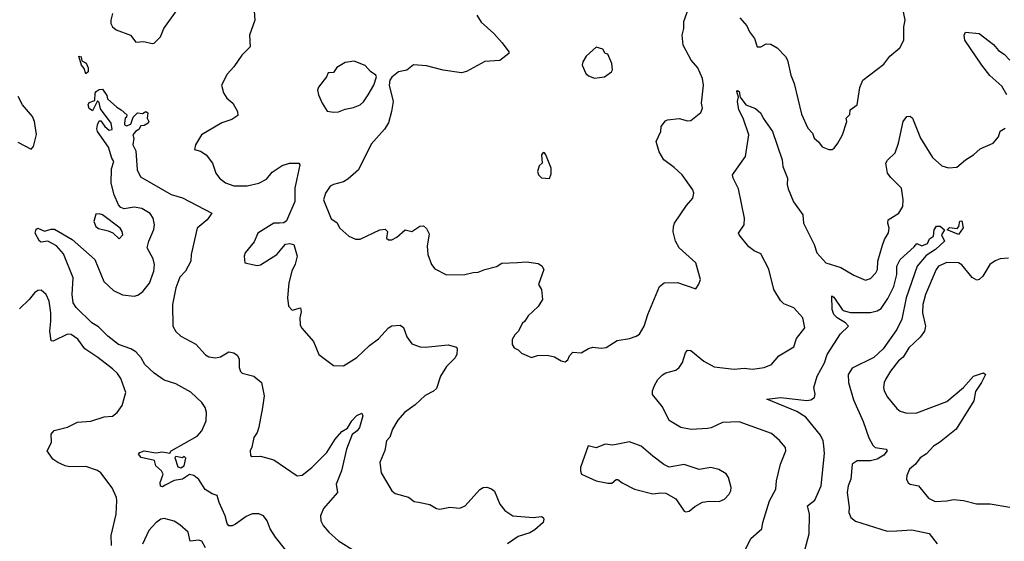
# Model space of a CAD drawing. Extents: x 2057697 to 2160550, y 827490 to 1016834.
# Tile 322 of 509: x 2126106 to 2132031, y 948021 to 951158. Entities that reach past the tile are written whole.
import ezdxf

# ---------------------------------------------------------------- set-up
doc = ezdxf.new("R2010")
doc.units = 0

msp = doc.modelspace()

# ---------------------------------------------------------------- linework, layer by layer
at = {"layer": '0CON20XD'}
for points in [[(2127513.5, 951265), (2127520.4, 951155), (2127488.5, 951065), (2127492.9, 950995), (2127442.5, 950945), (2127395, 950874), (2127355, 950831.2), (2127320.6, 950765), (2127333, 950717), (2127352.2, 950685), (2127389.1, 950655), (2127416.9, 950605), (2127418.3, 950581.7), (2127382.7, 950557.3), (2127323, 950537), (2127200, 950465), (2127163.8, 950405), (2127157.5, 950377.5), (2127195, 950366.7), (2127228.8, 950345), (2127265.5, 950295.5), (2127287.1, 950235), (2127309.2, 950205), (2127345, 950176.9), (2127395, 950158.2), (2127475, 950159.1), (2127546.1, 950173.9), (2127590.5, 950199.5), (2127625, 950240.6), (2127685, 950280), (2127730, 950295), (2127785.8, 950295.8), (2127791.2, 950285), (2127762.2, 950145), (2127761.2, 950065), (2127712.1, 949947.9), (2127695, 949935.5), (2127670, 949935), (2127635, 949934.2), (2127539.2, 949875), (2127517.8, 949822.2), (2127462.5, 949755), (2127457.5, 949735), (2127460, 949695), (2127535, 949680), (2127555, 949683.3), (2127653.3, 949745), (2127705, 949808.8), (2127731.7, 949811.7), (2127756.2, 949805), (2127775.8, 949735), (2127763.2, 949686.8), (2127743.1, 949645), (2127725.7, 949575.7), (2127718.5, 949485), (2127723.3, 949435), (2127745, 949411.2), (2127795.7, 949425.7), (2127799.4, 949400.6), (2127791.5, 949365), (2127793.6, 949323.6), (2127802.5, 949305), (2127875, 949222.5), (2127906.7, 949145), (2127995, 949077.5), (2128055, 949076.2), (2128135, 949126.2), (2128210.9, 949199.1), (2128265, 949238), (2128326.1, 949303.9), (2128345, 949316.7), (2128395, 949320), (2128415, 949307.5), (2128435, 949250), (2128465, 949208.8), (2128515, 949190.8), (2128545, 949189.2), (2128685, 949202.5), (2128735, 949187.5), (2128739.3, 949179.3), (2128736.1, 949146.1), (2128725.8, 949125), (2128675, 949072), (2128637.5, 949015), (2128615, 948940.8), (2128596.2, 948923.8), (2128545, 948897.5), (2128485, 948841.4), (2128422.5, 948795), (2128381.1, 948748.9), (2128348.6, 948695), (2128332.4, 948647.6), (2128314.3, 948625), (2128303.2, 948566.8), (2128272.9, 948495), (2128282.1, 948432.1), (2128344.5, 948324.5), (2128365, 948309.2), (2128445.8, 948285.8), (2128480.5, 948260.5), (2128506.1, 948256.1), (2128575, 948242.5), (2128615, 948218.8), (2128634.1, 948214.1), (2128695, 948226.2), (2128755, 948221.2), (2128785.9, 948234.1), (2128875, 948332.5), (2128895, 948344.3), (2128917.3, 948347.3), (2128945, 948337.5), (2128962.9, 948322.9), (2128994.3, 948245), (2129025.5, 948205.5), (2129073.8, 948175), (2129195.7, 948164.3), (2129245, 948169.2), (2129255, 948163.3), (2129260, 948155), (2129256, 948135), (2129205, 948089.2), (2129175, 948071.1), (2129105, 948049.5), (2129041.1, 948005)], [(2126663.8, 951195), (2126654, 951155), (2126654, 951135), (2126663.8, 951115), (2126686.4, 951096.4), (2126772.5, 951065), (2126805, 951023.3), (2126853.9, 951026.1), (2126903.9, 951013.9), (2126915, 951016.7), (2126954.3, 951055.7), (2126974, 951105), (2127049.3, 951210.7)], [(2129955, 949553.3), (2129985, 949576), (2130065, 949578), (2130175, 949540), (2130193.3, 949566.7), (2130202.5, 949595), (2130173.8, 949695), (2130075, 949786), (2130051.9, 949825), (2130038.3, 949881.7), (2130039.4, 949915), (2130046.9, 949935), (2130118.6, 950041.4), (2130156, 950085), (2130162.5, 950115), (2130155.8, 950135), (2130091.4, 950225), (2130045, 950268.6), (2129982, 950315), (2129953.3, 950363.3), (2129935.8, 950425), (2129963.8, 950485), (2129966.7, 950515), (2129991.2, 950548.8), (2130004.3, 950555.7), (2130075, 950563.8), (2130125, 950550), (2130145, 950552), (2130205, 950600), (2130213.8, 950625), (2130208.8, 950655), (2130221.1, 950765), (2130214.3, 950805), (2130187.6, 950867.6), (2130146.9, 950915), (2130097.5, 951005), (2130092, 951065), (2130102.2, 951105), (2130102.6, 951147.4), (2130130.8, 951225)], [(2130438.8, 951168.8), (2130481.3, 951121.3), (2130497.1, 951085), (2130527.5, 951045), (2130543.3, 950995), (2130565, 950994), (2130597.3, 951012.7), (2130625, 951010.8), (2130665, 950988.6), (2130715, 950936), (2130726.7, 950915), (2130746.9, 950825), (2130767.1, 950775), (2130809.5, 950589.5), (2130848.8, 950505), (2130876.2, 950475), (2130886.2, 950445), (2130913.3, 950423.3), (2130935, 950393.3), (2130975, 950376.2), (2130995, 950376.7), (2131006.7, 950385), (2131030, 950415), (2131056.2, 950465), (2131082.5, 950545), (2131080, 950565), (2131101.7, 950588.3), (2131104, 950616), (2131146.2, 950645), (2131160.7, 950749.3), (2131180, 950795), (2131305, 950890), (2131341.7, 950938.3), (2131401.3, 950988.7), (2131426, 951035), (2131425.9, 951114.1), (2131433.8, 951155), (2131424.3, 951205)], [(2128857.5, 951185), (2128882.3, 951142.3), (2128960, 951075), (2129008.8, 951018.8), (2129050, 950965), (2129050, 950955), (2128995, 950913.3), (2128904.3, 950905.7), (2128795, 950846.2), (2128765, 950838.8), (2128655, 950853.8), (2128555, 950881.2), (2128475, 950885.8), (2128435, 950853.3), (2128385, 950843.3), (2128345, 950812.5), (2128332.5, 950795), (2128328.8, 950765), (2128352.5, 950665), (2128344.2, 950605), (2128325, 950536.7), (2128300.3, 950499.7), (2128221.3, 950408.7), (2128145.8, 950255), (2128081.1, 950198.9), (2128055, 950182.5), (2127995, 950167.5), (2127975, 950155.8), (2127946, 950115), (2127934.3, 950075), (2127979.5, 949959.5), (2128015, 949937.5), (2128033.3, 949905), (2128087.5, 949855), (2128127.7, 949837.7), (2128155, 949838.9), (2128273.8, 949895), (2128305, 949898.8), (2128318.8, 949885), (2128313.9, 949843.9), (2128325, 949833.8), (2128345, 949833.8), (2128375, 949850), (2128425, 949893.8), (2128465, 949883.3), (2128513, 949917), (2128535, 949917.5), (2128553, 949903), (2128569.3, 949869.3), (2128558, 949795), (2128562, 949745), (2128583.3, 949685), (2128605, 949658.8), (2128675, 949623.8), (2128785, 949625.7), (2128835, 949638), (2128865, 949638.8), (2128905, 949656.2), (2128975, 949674.2), (2129007.3, 949692.7), (2129102.4, 949697.6), (2129155, 949701.4), (2129225, 949690.8), (2129247.7, 949677.7), (2129260, 949655), (2129227.5, 949565), (2129246.7, 949535), (2129252.5, 949475), (2129226.4, 949433.6), (2129165, 949376.7), (2129146.2, 949345), (2129129.5, 949330.5), (2129106.7, 949285), (2129085, 949262.5), (2129070, 949235), (2129070, 949205), (2129082.5, 949185), (2129105, 949173.3), (2129125, 949153.3), (2129185, 949126.7), (2129222.3, 949137.7), (2129280.7, 949140.7), (2129325, 949130), (2129365, 949106.7), (2129389.3, 949100.7), (2129405, 949112.5), (2129414.2, 949135.8), (2129435, 949158), (2129485, 949154), (2129529.3, 949180.7), (2129555, 949188.8), (2129605, 949182), (2129635, 949185.8), (2129701.2, 949228.8), (2129775, 949240), (2129815.7, 949254.3), (2129835, 949266.7), (2129864.3, 949315), (2129885.6, 949385), (2129955, 949553.3)], [(2132046.2, 950706.2), (2132015, 950758.6), (2131942.7, 950822.7), (2131896.2, 950883.8), (2131792.5, 951035), (2131788.8, 951065), (2131797, 951083), (2131880, 951075), (2131965, 951008.8), (2131995, 950972), (2132030.3, 950950.3), (2132064.7, 950914.7)], [(2129565, 950806.7), (2129625, 950813.3), (2129667.5, 950845), (2129673, 950857), (2129670, 950895), (2129645, 950950), (2129630, 950955), (2129615, 950980), (2129575, 950992.5), (2129515, 950938), (2129494.2, 950905), (2129490, 950885), (2129513.3, 950835), (2129529.3, 950819.3), (2129565, 950806.7)], [(2126505, 950832.5), (2126493.3, 950865), (2126478, 950885), (2126461.2, 950938.8), (2126476.7, 950935), (2126480.7, 950910.7), (2126506, 950896), (2126518.8, 950868.8), (2126518, 950845), (2126505, 950832.5)], [(2127995, 950601.2), (2128025, 950604), (2128065, 950620), (2128115, 950628.8), (2128155, 950646.2), (2128175.8, 950664.2), (2128203.8, 950705), (2128236.2, 950765), (2128252.5, 950815), (2128250, 950825), (2128217, 950847), (2128185, 950882.5), (2128118.3, 950908.3), (2128065, 950900), (2128015, 950870), (2127995, 950840), (2127961.7, 950838.3), (2127952.5, 950815), (2127905, 950752.5), (2127898.8, 950735), (2127903.8, 950705), (2127926.2, 950655), (2127957, 950607), (2127995, 950601.2)], [(2126982.4, 948357.6), (2126965, 948348), (2126952.9, 948352.9), (2126950.6, 948375), (2126970, 948425), (2126958.8, 948445), (2126926, 948475), (2126916.7, 948506.7), (2126837.5, 948525), (2126821.2, 948545), (2126828.8, 948555), (2126855, 948564.3), (2126925, 948553.3), (2126965, 948559.4), (2127010, 948550), (2127016.7, 948565), (2127175, 948653.3), (2127201.4, 948685), (2127228.6, 948745), (2127230, 948795), (2127223.1, 948825), (2127202.9, 948855), (2127135, 948918.6), (2127045, 948968), (2126975, 948990.8), (2126915, 949031.2), (2126860, 949085), (2126837.5, 949125), (2126805, 949160.5), (2126775, 949178.5), (2126701.4, 949205), (2126637.5, 949255), (2126580.2, 949310.2), (2126541.1, 949335), (2126445, 949427.5), (2126427.5, 949455), (2126422.5, 949505), (2126428.9, 949605), (2126368.9, 949748.9), (2126327.2, 949797.2), (2126276, 949826), (2126235, 949820), (2126225, 949826.7), (2126200, 949875), (2126205, 949897.5), (2126215, 949903.3), (2126255, 949886.7), (2126295, 949897.8), (2126315, 949897.1), (2126421.5, 949835), (2126558.5, 949715), (2126612.6, 949582.6), (2126670.2, 949530.2), (2126725, 949502.5), (2126795, 949495.8), (2126818, 949502), (2126847.6, 949522.4), (2126886.6, 949573.4), (2126913.5, 949645), (2126916.7, 949685), (2126909.4, 949719.4), (2126874, 949785), (2126882.3, 949825), (2126914, 949896), (2126918.2, 949925), (2126909.6, 949965), (2126891.8, 949991.8), (2126841.5, 950021.5), (2126795, 950030), (2126735, 950021.1), (2126715, 950029.3), (2126700.7, 950045), (2126675, 950103.8), (2126655.8, 950175), (2126659.3, 950260.7), (2126672.5, 950305), (2126660, 950325), (2126640.7, 950390.7), (2126574.5, 950484.5), (2126571.2, 950501.2), (2126573.9, 950526.1), (2126585, 950550), (2126595, 950550), (2126617.5, 950515), (2126645, 950492.5), (2126661.7, 950498.3), (2126655.6, 950535), (2126592, 950622), (2126585, 950660), (2126575, 950670), (2126545, 950610), (2126525, 950623.3), (2126517.5, 950645), (2126525, 950660), (2126558.3, 950671.7), (2126560, 950715), (2126566.7, 950725), (2126585, 950737.5), (2126605, 950740), (2126631.2, 950701.2), (2126635, 950682.5), (2126691.2, 950631.2), (2126716.2, 950616.2), (2126750, 950585), (2126748.3, 950571.7), (2126740, 950565), (2126736.7, 950535), (2126737.5, 950525), (2126749.3, 950519.3), (2126775, 950530), (2126789.2, 950570.8), (2126815, 950597.5), (2126845, 950594.2), (2126866.1, 950606.1), (2126877.8, 950597.8), (2126872.9, 950565), (2126883.8, 950545), (2126880, 950535), (2126855, 950521.2), (2126835, 950520), (2126823.2, 950496.8), (2126803.3, 950485), (2126787.5, 950465), (2126792.5, 950445), (2126787.5, 950405), (2126805, 950370), (2126814, 950254), (2126833.6, 950213.6), (2127017.1, 950107.1), (2127085, 950085.8), (2127262.5, 949995), (2127234.2, 949955), (2127174.2, 949905), (2127138.6, 949745), (2127135.6, 949705), (2127103.6, 949646.4), (2127070.2, 949609.8), (2127045, 949546.2), (2127025.6, 949445), (2127027.5, 949315), (2127045, 949282), (2127076.2, 949255), (2127166.1, 949206.1), (2127225, 949142.9), (2127245, 949130), (2127285, 949124.3), (2127315, 949130.8), (2127365, 949161.2), (2127395, 949153.8), (2127415, 949140), (2127427.3, 949117.3), (2127426.1, 949066.1), (2127435, 949042.5), (2127445, 949032.5), (2127515, 949013.3), (2127562, 948975), (2127576.9, 948895), (2127566.7, 948825), (2127545, 948707.5), (2127534.3, 948675), (2127515.6, 948645), (2127503.3, 948586.7), (2127492.9, 948565), (2127495, 948537.5), (2127505, 948531.2), (2127555, 948533.8), (2127635, 948510.6), (2127775, 948414.2), (2127805, 948418.6), (2127864.3, 948465.7), (2127953.8, 948555), (2128005, 948635.6), (2128045, 948682), (2128078.3, 948701.7), (2128105, 948746.2), (2128135, 948776.7), (2128165, 948792.5), (2128170, 948775), (2128150.8, 948705), (2128136, 948685), (2128107.1, 948662.9), (2128071.8, 948575), (2128042.7, 948445), (2128011.4, 948365), (2128018.8, 948315), (2127935, 948218.8), (2127916.9, 948175), (2127918.9, 948145), (2127933.1, 948115), (2127965.7, 948075), (2128025, 948024.4), (2128105, 947974.2)], [(2130471.7, 947968.3), (2130505, 948037.5), (2130571.2, 948095), (2130577.5, 948135), (2130618.1, 948265), (2130655.7, 948335), (2130660.8, 948385), (2130684.4, 948485), (2130717.1, 948565), (2130714, 948585), (2130678, 948628), (2130629.8, 948669.8), (2130435, 948740.4), (2130335, 948735.7), (2130266.5, 948703.5), (2130245, 948699.4), (2130145.8, 948694.2), (2130085, 948705.5), (2130015, 948747.5), (2129975, 948830), (2129913.6, 948903.6), (2129913, 948925), (2129925, 948958.8), (2129946.2, 948995), (2129975, 949022.5), (2129995, 949034.3), (2130055, 949051.1), (2130074.6, 949065.4), (2130095, 949096.2), (2130112.9, 949155), (2130125, 949171.2), (2130145, 949169.2), (2130223.7, 949103.7), (2130285, 949071.1), (2130405, 949056.4), (2130465, 949061.2), (2130515, 949056.5), (2130585, 949066.9), (2130630, 949085), (2130675, 949136), (2130765, 949190), (2130780.3, 949239.7), (2130830.8, 949305), (2130819.2, 949365), (2130765, 949424.2), (2130705, 949450), (2130685, 949468.8), (2130644.4, 949535), (2130613.3, 949656.7), (2130565, 949749.2), (2130525, 949767.5), (2130492.8, 949792.8), (2130435, 949863.3), (2130432, 949875), (2130465, 949923.3), (2130467.5, 949965), (2130430.7, 950140.7), (2130400, 950205), (2130396.2, 950225), (2130474.3, 950335.7), (2130493.6, 950465), (2130460, 950565), (2130433.6, 950615), (2130425.6, 950665), (2130431.7, 950691.7), (2130420.8, 950725), (2130425, 950731.2), (2130435.5, 950725), (2130441.2, 950691.2), (2130475, 950645.8), (2130534.6, 950624.6), (2130566.3, 950596.3), (2130580, 950565), (2130635.4, 950485), (2130693.3, 950315)], [(2126095, 950421.2), (2126175, 950380), (2126190, 950395), (2126206.4, 950466.4), (2126195.8, 950545.8), (2126183.8, 950575), (2126123.3, 950645), (2126096.7, 950695)], [(2130693.3, 950315), (2130698.9, 950275), (2130725.7, 950205), (2130724.1, 950165.9), (2130730.3, 950140.3), (2130762.1, 950062.1), (2130818.6, 949985), (2130821.5, 949935), (2130886.9, 949805), (2130902.9, 949755), (2130956.2, 949695), (2131047.9, 949667.9), (2131125, 949622), (2131195, 949591.4), (2131225, 949602), (2131257.1, 949635), (2131267.8, 949655), (2131270.6, 949705), (2131298.3, 949801.7), (2131310, 949835), (2131334.3, 949875.7), (2131338.1, 949905), (2131330.6, 949935), (2131332.9, 949955), (2131395.5, 949994.5), (2131421.1, 950035), (2131423.1, 950075), (2131412.2, 950145), (2131348.3, 950208.3), (2131327.8, 950235), (2131317.5, 950295), (2131327.3, 950312.7), (2131375, 950356.7), (2131394.4, 950415), (2131422.5, 950545), (2131445, 950576.2), (2131465, 950578), (2131477.5, 950565), (2131525.5, 950445), (2131598.3, 950328.3), (2131655, 950278.6), (2131695, 950266.7), (2131745, 950270.6), (2131797.5, 950315), (2131845.6, 950345), (2131885, 950381.5), (2131962.9, 950415), (2131995, 950452.5), (2132005, 950487.5), (2132035, 950505.6)], [(2129295, 950202.5), (2129305, 950230), (2129303.8, 950265), (2129271.2, 950345), (2129265, 950356.2), (2129255, 950358.8), (2129246.7, 950345), (2129250, 950295), (2129231.7, 950278.3), (2129222.5, 950245), (2129227.5, 950225), (2129245, 950207.5), (2129295, 950202.5)], [(2126705, 949840), (2126726.7, 949865), (2126723.3, 949885), (2126710, 949905), (2126605, 949983.8), (2126585, 949990), (2126565, 949987.5), (2126552.5, 949945), (2126564, 949915), (2126581.3, 949901.3), (2126638.8, 949888.8), (2126665.9, 949875.9), (2126705, 949840)], [(2131755, 949866.2), (2131687.5, 949895), (2131701.7, 949908.3), (2131747, 949903), (2131756.8, 949913.2), (2131763.6, 949946.4), (2131775, 949948.8), (2131783, 949907), (2131755, 949866.2)], [(2130816.2, 947915), (2130856.8, 948065), (2130858.2, 948185), (2130845.6, 948234.4), (2130890.7, 948269.3), (2130928.4, 948355), (2130948.5, 948548.5), (2130945.8, 948595.8), (2130940.7, 948625), (2130925, 948660), (2130837.1, 948767.1), (2130781.7, 948801.7), (2130602.5, 948875), (2130685, 948885.5), (2130842, 948868), (2130867.4, 948872.6), (2130888.6, 948885), (2130892.2, 948905), (2130885.6, 948945), (2130904.8, 949015), (2130948, 949095), (2130964.6, 949145), (2131045, 949268.9), (2131093.3, 949315), (2131075, 949335.7), (2131025, 949365.6), (2131005, 949385.8), (2130995.6, 949414.4), (2130992, 949498), (2131005, 949490), (2131055.7, 949415.7), (2131067.6, 949407.6), (2131105, 949396.7), (2131172.2, 949397.8), (2131225, 949397.5), (2131265, 949406.5), (2131289.3, 949420.7), (2131329.4, 949480.6), (2131366.9, 949553.1), (2131384, 949626), (2131384.1, 949675), (2131405, 949715.6), (2131488.8, 949791.2), (2131505, 949812.5), (2131535, 949797.5), (2131568.3, 949811.7), (2131580, 949840), (2131605, 949856.7), (2131608, 949895), (2131623.2, 949916.8), (2131645, 949915.8), (2131670, 949895), (2131652.5, 949865), (2131670, 949825), (2131617.5, 949775), (2131560, 949740), (2131506.7, 949675), (2131439.8, 949485), (2131415, 949356.2), (2131385, 949294.4), (2131301, 949179), (2131245, 949125.9), (2131115, 949062.5), (2131091.2, 949025), (2131093.2, 948975), (2131122.4, 948872.4), (2131180.6, 948740.6), (2131215, 948643.8), (2131239.4, 948599.4), (2131253.8, 948585), (2131320, 948575), (2131326, 948566), (2131305, 948538.9), (2131265, 948514.7), (2131225, 948505.3), (2131145.4, 948504.6), (2131115.8, 948485), (2131108.2, 948395), (2131092.1, 948355), (2131086.2, 948315), (2131097.5, 948225), (2131094.4, 948194.4), (2131107.5, 948165), (2131135, 948142.2), (2131325, 948081.8), (2131385, 948083.8), (2131475, 948089.2), (2131578.3, 948068.3), (2131627.1, 948005)], [(2132055, 949723.5), (2132005, 949720.5), (2131975, 949707.8), (2131943.3, 949685), (2131901.9, 949615), (2131878.8, 949595), (2131865, 949592.2), (2131838.3, 949608.3), (2131775, 949684.4), (2131755, 949696.2), (2131685, 949698.4), (2131634.5, 949675), (2131620.8, 949655), (2131556.2, 949505), (2131539.6, 949445), (2131537.7, 949395), (2131556.4, 949315), (2131551.2, 949285), (2131525, 949248.9), (2131457.1, 949185), (2131422, 949128), (2131394.7, 949105.3), (2131346.9, 949045), (2131316.6, 948993.4), (2131307.5, 948975), (2131304.2, 948945), (2131308, 948925), (2131327.9, 948887.9), (2131385, 948820), (2131405, 948804.2), (2131445, 948792.5), (2131505, 948794.4), (2131685, 948862.7), (2131785, 948946.2), (2131845, 949014.2), (2131905, 949033.3), (2131916.7, 949025), (2131894.3, 948975), (2131857.4, 948922.6), (2131847.8, 948865), (2131740.6, 948695), (2131641.4, 948615), (2131605, 948593.3), (2131563, 948547), (2131525, 948523.8), (2131495.8, 948485), (2131461.2, 948455), (2131444.3, 948415.7), (2131442.5, 948395), (2131453, 948373), (2131465, 948363.8), (2131515, 948353.8), (2131575, 948280), (2131615, 948259.5), (2131685, 948263.6), (2131725, 948273.1), (2131785, 948266.7), (2131864.1, 948245.9), (2131945, 948245.6), (2132065, 948225.6)], [(2126659.4, 947995), (2126656.5, 948055), (2126686.5, 948185), (2126690.6, 948265), (2126688.6, 948285), (2126663.1, 948343.1), (2126595, 948432), (2126575, 948447.1), (2126505, 948470.6), (2126405, 948468.4), (2126378.9, 948475), (2126335, 948494.5), (2126306, 948515), (2126271.5, 948565), (2126296.7, 948615), (2126295.7, 948665), (2126313.4, 948686.6), (2126393.4, 948706.6), (2126455, 948736.7), (2126535, 948742.7), (2126615, 948769.4), (2126665, 948774.2), (2126693.3, 948795), (2126721.9, 948838.1), (2126744.4, 948915), (2126715, 949000.8), (2126695, 949031.1), (2126665, 949058.9), (2126576.7, 949126.7), (2126498.3, 949178.3), (2126455.7, 949235.7), (2126415, 949265.6), (2126393.7, 949266.3), (2126307.5, 949225), (2126295, 949227.5), (2126286.9, 949285), (2126294.5, 949345), (2126293.5, 949395), (2126284.4, 949465), (2126265.7, 949505), (2126235, 949530.8), (2126215, 949530), (2126195, 949515.7), (2126163.3, 949475), (2126105, 949419.2)], [(2130115, 948197.5), (2130135, 948202.5), (2130169.3, 948230.7), (2130214.1, 948255.9), (2130255, 948262), (2130315, 948260.8), (2130346.2, 948275), (2130375, 948303.8), (2130385.8, 948325), (2130387.5, 948345), (2130372, 948405), (2130357.3, 948427.3), (2130313, 948453), (2130265, 948464), (2130195, 948452.5), (2130105, 948482), (2130015, 948466), (2129982.4, 948482.4), (2129915, 948532.5), (2129845, 948593.8), (2129775, 948620), (2129675, 948599.4), (2129630, 948605), (2129575, 948583.8), (2129525.9, 948594.1), (2129481.2, 948465), (2129480, 948445), (2129487.5, 948425), (2129575, 948383.8), (2129645, 948370.6), (2129668.5, 948371.5), (2129695, 948392.5), (2129705, 948393.3), (2129732.1, 948372.1), (2129805, 948334.3), (2129915, 948305.7), (2129965, 948312.5), (2129995, 948310), (2130055, 948276.7), (2130105, 948202.5), (2130115, 948197.5)], [(2127075, 948463.3), (2127096.7, 948475), (2127105, 948520), (2127095, 948530), (2127085, 948522.5), (2127045, 948530), (2127040, 948525), (2127058.3, 948468.3), (2127075, 948463.3)], [(2127707.5, 947967.5), (2127644.5, 948045), (2127614, 948096), (2127594.6, 948144.6), (2127573.4, 948173.4), (2127545, 948187.1), (2127505, 948186.9), (2127469.8, 948170.2), (2127405, 948123.1), (2127385, 948114.3), (2127365, 948114), (2127355, 948127.5), (2127342.9, 948175), (2127306.8, 948255), (2127295, 948296.7), (2127265, 948306.7), (2127221.9, 948331.9), (2127185, 948392.5), (2127155, 948417.5), (2127127.7, 948422.3), (2127086.3, 948393.7), (2127035, 948387.1), (2126982.4, 948357.6)], [(2127225, 947980.8), (2127202.3, 948022.3), (2127185, 948028.5), (2127131.7, 948021.7), (2127120.9, 948075), (2127069.9, 948119.9), (2127035, 948141.5), (2126975, 948157.5), (2126955, 948153.3), (2126925, 948132.9), (2126883.3, 948085), (2126845, 948004.2)]]:
    msp.add_lwpolyline(points, dxfattribs=at)

doc.saveas('drawing.dxf')
